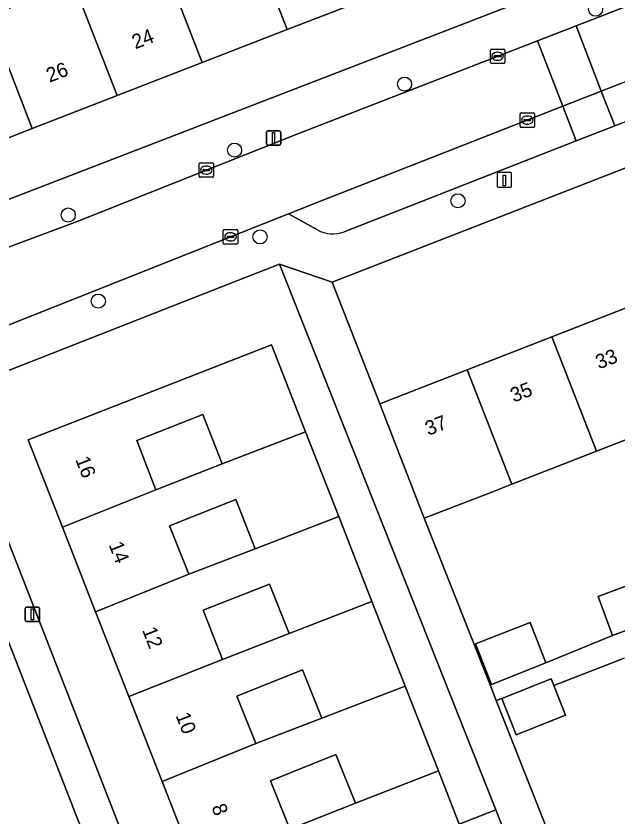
# Model space of a CAD drawing. Extents: x 159680 to 160786, y 387323 to 388340.
# Drawn here: x 160123.8 to 160165.4, y 387463 to 387518.3 of the extents above; entities that cross this region are included whole.
import ezdxf

# ---------------------------------------------------------------- set-up
doc = ezdxf.new("R2010")
doc.units = 0
for name, color, linetype in [('IMGEO_Boom', 7, 'Continuous'), ('IMGEO_Erf', 7, 'Continuous'), ('IMGEO_Kolk', 7, 'Continuous'), ('IMGEO_Laadpaal', 7, 'Continuous'), ('IMGEO_Lichtmast', 7, 'Continuous'), ('IMGEO_Pand', 7, 'Continuous'), ('IMGEO_Pand_nummerreeks', 7, 'Continuous'), ('IMGEO_Parkeervlak_open', 7, 'Continuous'), ('IMGEO_Rijbaan_lokaal_open', 7, 'Continuous'), ('IMGEO_Voetpad_open', 7, 'Continuous')]:
    doc.layers.add(name, color=color, linetype=linetype)

msp = doc.modelspace()

# ---------------------------------------------------------------- linework, layer by layer
at = {"layer": 'IMGEO_Boom'}
for centre in [(160163.832, 387518.725), (160150.636, 387513.548), (160138.89, 387508.986), (160154.327, 387505.486), (160127.399, 387504.499), (160140.65, 387502.993), (160129.476, 387498.555)]:
    msp.add_circle(centre, 0.489, dxfattribs=at)
at = {"layer": 'IMGEO_Erf'}
for points in [[(160113.221, 387501.712), (160160.319, 387519.908), (160155.964, 387531.114)], [(160141.44, 387495.541), (160143.798, 387489.52), (160146.092, 387483.664), (160148.386, 387477.808), (160150.68, 387471.953), (160152.973, 387466.097), (160154.412, 387462.423), (160156.933, 387463.411), (160142.953, 387498.663), (160142.423, 387500), (160141.985, 387501.105), (160139.164, 387500), (160120.792, 387492.803)], [(160136.175, 387459.517), (160133.881, 387465.372), (160131.587, 387471.228), (160129.293, 387477.084), (160127, 387482.94), (160124.641, 387488.961), (160141.44, 387495.541)], [(160119.877, 387490.561), (160120.297, 387489.486), (160122.056, 387484.978), (160133.798, 387454.894)], [(160169.743, 387490.458), (160163.891, 387488.179), (160158.039, 387485.9), (160156.654, 387485.361), (160151.994, 387483.546), (160156.541, 387472.034), (160156.638, 387472.073), (160155.538, 387474.866), (160159.306, 387476.351), (160160.407, 387473.559), (160165.01, 387475.455), (160164.006, 387478.139), (160167.318, 387479.378)], [(160165.798, 387473.883), (160160.949, 387471.993), (160161.758, 387469.94), (160158.35, 387468.596), (160157.359, 387471.106), (160156.968, 387470.952), (160162.353, 387457.317)]]:
    msp.add_lwpolyline(points, dxfattribs=at)
for points in [[(160151.419, 387529.721), (160154.439, 387521.952), (160148.394, 387519.602), (160142.523, 387517.319), (160136.651, 387515.036), (160130.778, 387512.753), (160124.906, 387510.47), (160119.035, 387508.187), (160112.992, 387505.838), (160109.972, 387513.607), (160116.015, 387515.956), (160121.887, 387518.239), (160127.758, 387520.522), (160133.631, 387522.805), (160139.503, 387525.088), (160145.375, 387527.371)], [(160201.778, 387512.033), (160207.825, 387514.388), (160204.532, 387522.83), (160145.626, 387499.854), (160148.917, 387491.449), (160154.962, 387493.803), (160160.814, 387496.082), (160166.666, 387498.361), (160170.876, 387500), (160172.518, 387500.639), (160178.371, 387502.918), (160184.222, 387505.197), (160190.074, 387507.476), (160195.926, 387509.755)], [(160138.031, 387487.303), (160136.702, 387490.709), (160132.132, 387488.926), (160133.461, 387485.52)], [(160135.742, 387479.678), (160140.323, 387481.442), (160138.97, 387484.848), (160134.408, 387483.036)], [(160138.057, 387473.786), (160142.653, 387475.576), (160141.311, 387478.995), (160136.719, 387477.192)], [(160140.359, 387467.987), (160144.924, 387469.741), (160143.594, 387473.077), (160139.052, 387471.266)], [(160145.899, 387467.219), (160141.382, 387465.418), (160142.713, 387462.078), (160147.24, 387463.854)]]:
    msp.add_lwpolyline(points, close=True, dxfattribs=at)
at = {"layer": 'IMGEO_Kolk'}
for p, q in [((160156.563, 387515.046), (160156.563, 387515.898)), ((160156.638, 387515.972), (160157.49, 387515.972)), ((160157.051, 387515.752), (160157.076, 387515.752)), ((160157.564, 387515.898), (160157.564, 387515.046)), ((160156.822, 387515.466), (160156.822, 387515.478)), ((160157.26, 387515.429), (160156.862, 387515.429)), ((160156.865, 387515.515), (160157.263, 387515.515)), ((160157.306, 387515.478), (160157.306, 387515.466)), ((160157.49, 387514.972), (160156.638, 387514.972)), ((160157.074, 387515.192), (160157.049, 387515.192)), ((160158.617, 387510.635), (160158.617, 387511.487)), ((160158.692, 387511.561), (160159.544, 387511.561)), ((160159.105, 387511.341), (160159.13, 387511.341)), ((160159.618, 387511.487), (160159.618, 387510.635)), ((160158.876, 387511.055), (160158.876, 387511.067)), ((160159.314, 387511.018), (160158.916, 387511.018)), ((160158.919, 387511.104), (160159.317, 387511.104)), ((160159.128, 387510.781), (160159.103, 387510.781)), ((160159.36, 387511.067), (160159.36, 387511.055)), ((160159.544, 387510.561), (160158.692, 387510.561)), ((160136.439, 387507.181), (160136.439, 387508.033)), ((160136.514, 387508.107), (160137.366, 387508.107)), ((160137.44, 387508.033), (160137.44, 387507.181)), ((160136.698, 387507.601), (160136.698, 387507.613)), ((160137.136, 387507.564), (160136.738, 387507.564)), ((160136.741, 387507.65), (160137.139, 387507.65)), ((160136.927, 387507.887), (160136.952, 387507.887)), ((160137.182, 387507.613), (160137.182, 387507.601)), ((160137.366, 387507.107), (160136.514, 387507.107)), ((160136.95, 387507.327), (160136.925, 387507.327)), ((160138.112, 387502.569), (160138.112, 387503.421)), ((160138.187, 387503.495), (160139.039, 387503.495)), ((160138.414, 387503.038), (160138.812, 387503.038)), ((160138.6, 387503.275), (160138.625, 387503.275)), ((160139.113, 387503.421), (160139.113, 387502.569)), ((160139.039, 387502.495), (160138.187, 387502.495)), ((160138.371, 387502.989), (160138.371, 387503.001)), ((160138.809, 387502.952), (160138.411, 387502.952)), ((160138.623, 387502.715), (160138.598, 387502.715)), ((160138.855, 387503.001), (160138.855, 387502.989))]:
    msp.add_line(p, q, dxfattribs=at)
for points in [[(160156.563, 387515.046), (160156.563, 387515.898)], [(160156.638, 387515.972), (160157.49, 387515.972)], [(160157.564, 387515.898), (160157.564, 387515.046)], [(160157.49, 387514.972), (160156.638, 387514.972)], [(160158.617, 387510.635), (160158.617, 387511.487)], [(160158.692, 387511.561), (160159.544, 387511.561)], [(160159.618, 387511.487), (160159.618, 387510.635)], [(160159.544, 387510.561), (160158.692, 387510.561)], [(160136.439, 387507.181), (160136.439, 387508.033)], [(160136.514, 387508.107), (160137.366, 387508.107)], [(160137.44, 387508.033), (160137.44, 387507.181)], [(160137.366, 387507.107), (160136.514, 387507.107)], [(160138.112, 387502.569), (160138.112, 387503.421)], [(160138.187, 387503.495), (160139.039, 387503.495)], [(160139.113, 387503.421), (160139.113, 387502.569)], [(160139.039, 387502.495), (160138.187, 387502.495)]]:
    msp.add_lwpolyline(points, dxfattribs=at)
for centre, radius, start, end in [((160156.64, 387515.896), 0.0765, 91.552, 178.448), ((160156.64, 387515.896), 0.0765, 91.552, 178.448), ((160157.488, 387515.896), 0.0765, 1.552, 88.448), ((160157.488, 387515.896), 0.0765, 1.552, 88.448), ((160156.862, 387515.475), 0.0403, 85.8775, 175.7526), ((160156.859, 387515.465), 0.0366, 178.938, 274.7102), ((160157.263, 387515.472), 0.043, 264.8664, 352.4533), ((160157.267, 387515.477), 0.0386, 1.7309, 96.639), ((160156.64, 387515.048), 0.0765, 181.552, 268.448), ((160156.64, 387515.048), 0.0765, 181.552, 268.448), ((160157.488, 387515.048), 0.0765, 271.552, 358.448), ((160157.488, 387515.048), 0.0765, 271.552, 358.448), ((160158.694, 387511.485), 0.0765, 91.552, 178.448), ((160158.694, 387511.485), 0.0765, 91.552, 178.448), ((160159.542, 387511.485), 0.0765, 1.552, 88.448), ((160159.542, 387511.485), 0.0765, 1.552, 88.448), ((160158.916, 387511.064), 0.0403, 85.8775, 175.7526), ((160158.913, 387511.054), 0.0366, 178.938, 274.7102), ((160159.317, 387511.061), 0.043, 264.8664, 352.4533), ((160159.321, 387511.066), 0.0386, 1.7309, 96.639), ((160158.694, 387510.637), 0.0765, 181.552, 268.448), ((160158.694, 387510.637), 0.0765, 181.552, 268.448), ((160159.542, 387510.637), 0.0765, 271.552, 358.448), ((160159.542, 387510.637), 0.0765, 271.552, 358.448), ((160136.516, 387508.031), 0.0765, 91.552, 178.448), ((160136.516, 387508.031), 0.0765, 91.552, 178.448), ((160137.364, 387508.031), 0.0765, 1.552, 88.448), ((160137.364, 387508.031), 0.0765, 1.552, 88.448), ((160136.738, 387507.61), 0.0403, 85.8775, 175.7526), ((160136.735, 387507.6), 0.0366, 178.938, 274.7102), ((160137.139, 387507.607), 0.043, 264.8664, 352.4533), ((160137.143, 387507.612), 0.0386, 1.7309, 96.639), ((160136.516, 387507.183), 0.0765, 181.552, 268.448), ((160136.516, 387507.183), 0.0765, 181.552, 268.448), ((160137.364, 387507.183), 0.0765, 271.552, 358.448), ((160137.364, 387507.183), 0.0765, 271.552, 358.448), ((160138.189, 387503.419), 0.0765, 91.552, 178.448), ((160138.189, 387503.419), 0.0765, 91.552, 178.448), ((160138.411, 387502.998), 0.0403, 85.8775, 175.7526), ((160138.816, 387503), 0.0386, 1.7309, 96.639), ((160139.037, 387503.419), 0.0765, 1.552, 88.448), ((160139.037, 387503.419), 0.0765, 1.552, 88.448), ((160138.189, 387502.571), 0.0765, 181.552, 268.448), ((160138.189, 387502.571), 0.0765, 181.552, 268.448), ((160138.408, 387502.988), 0.0366, 178.938, 274.7102), ((160138.812, 387502.995), 0.043, 264.8664, 352.4533), ((160139.037, 387502.571), 0.0765, 271.552, 358.448), ((160139.037, 387502.571), 0.0765, 271.552, 358.448)]:
    msp.add_arc(centre, radius, start, end, dxfattribs=at)
for centre, major_axis, ratio, start_param, end_param in [((160157.05, 387515.472), (-0.387, 0.002), 0.722429, 4.712389, 7.853982), ((160157.075, 387515.472), (-0.39, 0.002), 0.717154, 1.570796, 4.712389), ((160159.104, 387511.061), (-0.387, 0.002), 0.722429, 4.712389, 7.853982), ((160159.129, 387511.061), (-0.39, 0.002), 0.717154, 1.570796, 4.712389), ((160136.926, 387507.607), (-0.387, 0.002), 0.722429, 4.712389, 7.853982), ((160136.951, 387507.607), (-0.39, 0.002), 0.717154, 1.570796, 4.712389), ((160138.599, 387502.995), (-0.387, 0.002), 0.722429, 4.712389, 7.853982), ((160138.624, 387502.995), (-0.39, 0.002), 0.717154, 1.570796, 4.712389)]:
    msp.add_ellipse(centre, major_axis=major_axis, ratio=ratio, start_param=start_param, end_param=end_param, dxfattribs=at)
at = {"layer": 'IMGEO_Laadpaal'}
for p, q in [((160157.035, 387507.351), (160157.035, 387506.51)), ((160157.035, 387507.351), (160157.035, 387506.51)), ((160157.951, 387507.435), (160157.11, 387507.435)), ((160157.951, 387507.435), (160157.11, 387507.435)), ((160158.035, 387506.519), (160158.035, 387507.36)), ((160158.035, 387506.519), (160158.035, 387507.36)), ((160157.119, 387506.435), (160157.96, 387506.435)), ((160157.119, 387506.435), (160157.96, 387506.435))]:
    msp.add_line(p, q, dxfattribs=at)
msp.add_lwpolyline([(160157.45, 387507.248), (160157.61, 387507.248), (160157.61, 387506.515), (160157.45, 387506.515), (160157.45, 387507.248)], dxfattribs=at)
for centre, start, end in [((160157.113, 387507.357), 92.4484, 184.2845), ((160157.113, 387507.357), 92.4484, 184.2845), ((160157.957, 387507.357), 2.4484, 94.2845), ((160157.957, 387507.357), 2.4484, 94.2845), ((160157.113, 387506.513), 182.4484, 274.2845), ((160157.113, 387506.513), 182.4484, 274.2845), ((160157.957, 387506.513), 272.4484, 4.2845), ((160157.957, 387506.513), 272.4484, 4.2845)]:
    msp.add_arc(centre, 0.0779, start, end, dxfattribs=at)
at = {"layer": 'IMGEO_Lichtmast'}
for p, q in [((160141.088, 387509.423), (160141.088, 387510.223)), ((160141.088, 387510.223), (160141.088, 387509.423)), ((160141.188, 387510.323), (160141.978, 387510.323)), ((160141.978, 387510.323), (160141.188, 387510.323)), ((160142.078, 387510.223), (160142.078, 387509.423)), ((160142.078, 387509.423), (160142.078, 387510.223)), ((160141.978, 387509.323), (160141.188, 387509.323)), ((160141.188, 387509.323), (160141.978, 387509.323)), ((160124.427, 387476.515), (160124.427, 387477.315)), ((160124.427, 387477.315), (160124.427, 387476.515)), ((160124.527, 387477.415), (160125.317, 387477.415)), ((160125.317, 387477.415), (160124.527, 387477.415)), ((160125.417, 387477.315), (160125.417, 387476.515)), ((160125.417, 387476.515), (160125.417, 387477.315)), ((160125.317, 387476.415), (160124.527, 387476.415)), ((160124.527, 387476.415), (160125.317, 387476.415))]:
    msp.add_line(p, q, dxfattribs=at)
for points in [[(160141.508, 387510.198), (160141.658, 387510.198), (160141.658, 387509.448), (160141.508, 387509.448), (160141.508, 387510.198)], [(160124.847, 387477.29), (160124.997, 387477.29), (160124.997, 387476.54), (160124.847, 387476.54), (160124.847, 387477.29)]]:
    msp.add_lwpolyline(points, dxfattribs=at)
for centre, start, end in [((160141.188, 387510.223), 90, 180), ((160141.188, 387510.223), 90, 180), ((160141.978, 387510.223), 0, 90), ((160141.978, 387510.223), 360, 90), ((160141.188, 387509.423), 180, 270), ((160141.188, 387509.423), 180, 270), ((160141.978, 387509.423), 270, 0), ((160141.978, 387509.423), 270, 0), ((160124.527, 387477.315), 90, 180), ((160124.527, 387477.315), 90, 180), ((160125.317, 387477.315), 0, 90), ((160125.317, 387477.315), 360, 90), ((160124.527, 387476.515), 180, 270), ((160124.527, 387476.515), 180, 270), ((160125.317, 387476.515), 270, 0), ((160125.317, 387476.515), 270, 0)]:
    msp.add_arc(centre, 0.1, start, end, dxfattribs=at)
at = {"layer": 'IMGEO_Pand'}
for points in [[(160142.523, 387517.319), (160148.394, 387519.602), (160145.375, 387527.371), (160139.503, 387525.088)], [(160139.503, 387525.088), (160133.631, 387522.805), (160136.651, 387515.036), (160142.523, 387517.319)], [(160130.778, 387512.753), (160136.651, 387515.036), (160133.631, 387522.805), (160127.758, 387520.522)], [(160127.758, 387520.522), (160121.887, 387518.239), (160124.906, 387510.47), (160130.778, 387512.753)], [(160121.887, 387518.239), (160116.015, 387515.956), (160119.035, 387508.187), (160124.906, 387510.47)], [(160166.666, 387498.361), (160160.814, 387496.082), (160163.891, 387488.179), (160169.743, 387490.458)], [(160160.814, 387496.082), (160154.962, 387493.803), (160158.039, 387485.9), (160163.891, 387488.179)], [(160138.031, 387487.303), (160143.798, 387489.52), (160141.44, 387495.541), (160124.641, 387488.961), (160127, 387482.94), (160133.461, 387485.52), (160132.132, 387488.926), (160136.702, 387490.709)], [(160151.994, 387483.546), (160156.654, 387485.361), (160158.039, 387485.9), (160154.962, 387493.803), (160148.917, 387491.449)], [(160140.323, 387481.442), (160146.092, 387483.664), (160143.798, 387489.52), (160138.031, 387487.303), (160133.461, 387485.52), (160127, 387482.94), (160129.293, 387477.084), (160135.742, 387479.678), (160134.408, 387483.036), (160138.97, 387484.848)], [(160142.653, 387475.576), (160148.386, 387477.808), (160146.092, 387483.664), (160140.323, 387481.442), (160135.742, 387479.678), (160129.293, 387477.084), (160131.587, 387471.228), (160138.057, 387473.786), (160136.719, 387477.192), (160141.311, 387478.995)], [(160164.006, 387478.139), (160165.01, 387475.455), (160168.358, 387476.706), (160167.318, 387479.378)], [(160144.924, 387469.741), (160150.68, 387471.953), (160148.386, 387477.808), (160142.653, 387475.576), (160138.057, 387473.786), (160131.587, 387471.228), (160133.881, 387465.372), (160140.359, 387467.987), (160139.052, 387471.266), (160143.594, 387473.077)], [(160159.306, 387476.351), (160155.538, 387474.866), (160156.638, 387472.073), (160160.407, 387473.559)], [(160160.949, 387471.993), (160160.768, 387472.451), (160157.359, 387471.106), (160158.35, 387468.596), (160161.758, 387469.94)], [(160141.382, 387465.418), (160145.899, 387467.219), (160147.24, 387463.854), (160152.973, 387466.097), (160150.68, 387471.953), (160144.924, 387469.741), (160140.359, 387467.987), (160133.881, 387465.372), (160136.175, 387459.517), (160142.713, 387462.078)], [(160143.806, 387459.567), (160148.151, 387461.3), (160149.477, 387457.973), (160155.267, 387460.241), (160154.412, 387462.423), (160152.973, 387466.097), (160147.24, 387463.854), (160142.713, 387462.078), (160136.175, 387459.517), (160138.469, 387453.661), (160145.122, 387456.267)], [(160156.933, 387463.411), (160154.412, 387462.423), (160155.267, 387460.241), (160157.797, 387461.232)]]:
    msp.add_lwpolyline(points, close=True, dxfattribs=at)
at = {"layer": 'IMGEO_Parkeervlak_open'}
for points in [[(160164.229, 387513.065), (160165.156, 387510.671), (160184.978, 387518.436), (160216.863, 387530.909), (160215.929, 387533.301), (160184.042, 387520.827)], [(160164.229, 387513.065), (160161.566, 387512.022), (160162.493, 387509.628), (160165.156, 387510.671)], [(160122.056, 387484.978), (160119.717, 387484.065), (160131.462, 387453.982), (160133.798, 387454.894)]]:
    msp.add_lwpolyline(points, close=True, dxfattribs=at)
msp.add_lwpolyline([(160146.454, 387503.345), (160162.493, 387509.628), (160161.566, 387512.022), (160144.534, 387505.349), (160142.628, 387504.592), (160144.614, 387503.473)], dxfattribs=at)
msp.add_arc((160145.669, 387505.35), 2.153, 240.6631, 291.3781, dxfattribs=at)
at = {"layer": 'IMGEO_Rijbaan_lokaal_open'}
for points in [[(160215.929, 387533.301), (160214.21, 387537.705), (160212.313, 387536.963), (160195.493, 387530.387), (160194.083, 387529.836), (160186.324, 387526.803), (160178.552, 387523.793), (160173.337, 387521.773), (160172.608, 387521.491), (160166.397, 387519.086), (160162.484, 387517.571), (160164.229, 387513.065), (160184.042, 387520.827)], [(160164.229, 387513.065), (160162.484, 387517.571), (160159.817, 387516.538), (160161.566, 387512.022)], [(160131.07, 387500), (160142.628, 387504.592), (160144.534, 387505.349), (160161.566, 387512.022), (160159.817, 387516.538), (160143.253, 387510.123), (160128.018, 387504.049), (160118.881, 387500.649), (160115.753, 387499.45), (160114.963, 387499.225), (160117.155, 387494.568), (160118.682, 387495.073), (160118.877, 387495.156)], [(160119.717, 387484.065), (160111.333, 387480.793), (160123.079, 387450.708), (160131.462, 387453.982)]]:
    msp.add_lwpolyline(points, close=True, dxfattribs=at)
at = {"layer": 'IMGEO_Voetpad_open'}
for points in [[(160255.023, 387545.783), (160221.98, 387532.911), (160219.479, 387531.933), (160216.863, 387530.909), (160184.978, 387518.436), (160165.156, 387510.671), (160162.493, 387509.628), (160146.454, 387503.345)], [(160144.614, 387503.473), (160142.628, 387504.592), (160131.07, 387500), (160118.877, 387495.156), (160118.682, 387495.073), (160118.883, 387494.62), (160119.137, 387494.046), (160120.792, 387492.803), (160139.164, 387500), (160141.985, 387501.105), (160145.626, 387499.854), (160204.532, 387522.83), (160205.916, 387523.37), (160259.073, 387544.104), (160260.495, 387544.659)], [(160216.374, 387541.845), (160194.339, 387533.238), (160192.897, 387532.748), (160170.912, 387524.176), (160165.929, 387522.126), (160160.319, 387519.908), (160113.221, 387501.712)], [(160143.253, 387510.123), (160159.817, 387516.538), (160162.484, 387517.571), (160166.397, 387519.086), (160166.214, 387519.551), (160166.009, 387520.071), (160172.93, 387522.822), (160173.337, 387521.773), (160178.552, 387523.793), (160178.369, 387524.257), (160178.108, 387524.848), (160193.692, 387530.842), (160193.9, 387530.3), (160194.083, 387529.836), (160195.493, 387530.387), (160195.309, 387530.851), (160195.104, 387531.385), (160211.957, 387537.867)], [(160114.963, 387499.225), (160115.753, 387499.45), (160118.881, 387500.649), (160128.018, 387504.049), (160143.253, 387510.123)], [(160168.358, 387476.706), (160165.01, 387475.455), (160160.407, 387473.559), (160156.638, 387472.073), (160156.541, 387472.034), (160156.968, 387470.952), (160157.359, 387471.106), (160160.768, 387472.451), (160160.949, 387471.993), (160165.798, 387473.883)]]:
    msp.add_lwpolyline(points, dxfattribs=at)
msp.add_lwpolyline([(160156.968, 387470.952), (160156.541, 387472.034), (160151.994, 387483.546), (160148.917, 387491.449), (160145.626, 387499.854), (160141.985, 387501.105), (160142.423, 387500), (160142.953, 387498.663), (160156.933, 387463.411), (160157.797, 387461.232), (160162.873, 387448.433), (160164.017, 387448.897), (160167.907, 387438.735), (160169.278, 387439.422), (160165.416, 387449.44), (160162.353, 387457.317)], close=True, dxfattribs=at)
msp.add_arc((160145.669, 387505.35), 2.153, 240.6631, 291.3781, dxfattribs=at)

# ---------------------------------------------------------------- texts
at = {"layer": 'IMGEO_Pand_nummerreeks'}
for s, rotation, p in [('24', 21.2454, (160132.033, 387515.944)), ('26', 21.2454, (160126.112, 387513.642)), ('33', 21.2763, (160164.065, 387493.828)), ('35', 21.2763, (160158.174, 387491.534)), ('37', 21.2763, (160152.283, 387489.24)), ('16', 291.3909, (160127.874, 387487.616)), ('14', 291.3883, (160130.185, 387481.719)), ('12', 291.3883, (160132.494, 387475.826)), ('10', 291.3883, (160134.806, 387469.923)), ('8', 291.3883, (160137.283, 387463.597))]:
    msp.add_text(s, height=1, rotation=rotation, dxfattribs=at).set_placement(p)

doc.saveas('drawing.dxf')
